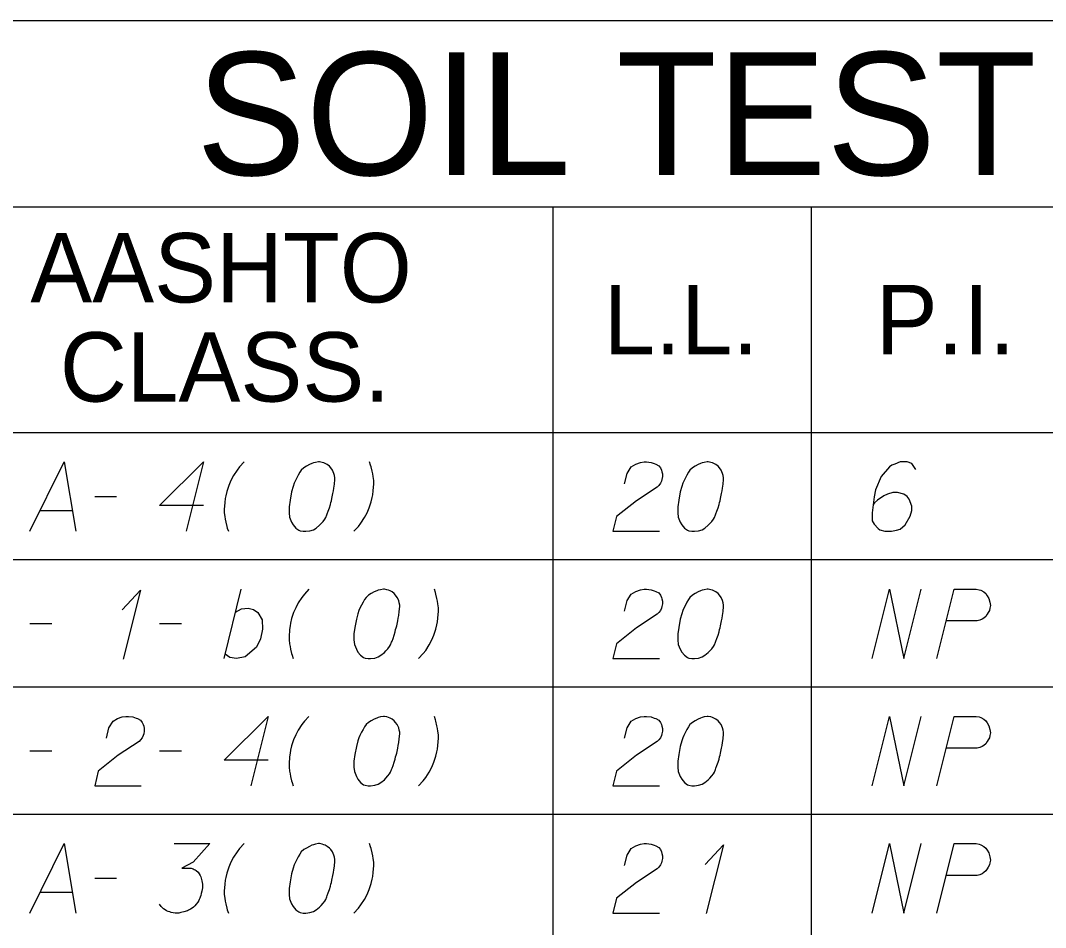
# Model space of a CAD drawing. Extents: x 2074207 to 2076812, y 516372 to 523312.
# Drawn here: x 2076453.5 to 2076524.4, y 519789.4 to 519852.1 of the extents above; entities that cross this region are included whole.
import ezdxf

# ---------------------------------------------------------------- set-up
doc = ezdxf.new("R2010")
doc.units = 0
for name, color, linetype in [('Prop DirtTable_ Soil Test Results - Outline (Major)', 7, 'Continuous'), ('Prop DirtTable_ Soil Test Results - Outline (Minor)', 7, 'Continuous'), ('Prop DirtTable_ Soil Test Results - Tx (Header - Large)', 7, 'Continuous'), ('Prop DirtTable_ Soil Test Results - Tx (Header - Small)', 7, 'Continuous'), ('Prop DirtTable_ Soil Test Results - Tx (Sample Data)', 7, 'Continuous')]:
    doc.layers.add(name, color=color, linetype=linetype)

msp = doc.modelspace()

# ---------------------------------------------------------------- linework, layer by layer
at = {"layer": 'Prop DirtTable_ Soil Test Results - Outline (Major)'}
for p, q in [((2076260.609, 519852.144), (2076811.903, 519852.144)), ((2076260.609, 519823.659), (2076811.903, 519823.659)), ((2076260.609, 519823.659), (2076811.903, 519823.659))]:
    msp.add_line(p, q, dxfattribs=at)
at = {"layer": 'Prop DirtTable_ Soil Test Results - Outline (Minor)'}
for p, q in [((2076260.609, 519839.259), (2076811.903, 519839.259)), ((2076490.31, 519839.259), (2076490.31, 519814.859)), ((2076508.192, 519839.259), (2076508.192, 519814.859)), ((2076260.609, 519814.859), (2076811.903, 519814.859)), ((2076260.609, 519814.859), (2076811.903, 519814.859)), ((2076490.31, 519814.859), (2076490.31, 519806.059)), ((2076508.192, 519814.859), (2076508.192, 519806.059)), ((2076260.609, 519806.059), (2076811.903, 519806.059)), ((2076260.609, 519806.059), (2076811.903, 519806.059)), ((2076490.31, 519806.059), (2076490.31, 519797.259)), ((2076508.192, 519806.059), (2076508.192, 519797.259)), ((2076260.609, 519797.259), (2076811.903, 519797.259)), ((2076260.609, 519797.259), (2076811.903, 519797.259)), ((2076490.31, 519797.259), (2076490.31, 519788.459)), ((2076508.192, 519797.259), (2076508.192, 519788.459))]:
    msp.add_line(p, q, dxfattribs=at)
at = {"layer": 'Prop DirtTable_ Soil Test Results - Tx (Sample Data)'}
for points in [[(2076454.156, 519816.818), (2076456.519, 519821.618), (2076457.33, 519816.818)], [(2076466.149, 519818.595), (2076463.116, 519818.595), (2076466.149, 519821.618), (2076464.95, 519816.818)], [(2076468.971, 519821.618), (2076468.654, 519821.278), (2076468.478, 519821.052), (2076468.231, 519820.674), (2076468.054, 519820.333), (2076467.913, 519819.993), (2076467.772, 519819.578), (2076467.701, 519819.275), (2076467.666, 519819.086), (2076467.631, 519818.822), (2076467.596, 519818.33), (2076467.596, 519818.104), (2076467.631, 519817.839), (2076467.666, 519817.65), (2076467.701, 519817.461), (2076467.772, 519817.159), (2076467.807, 519817.045), (2076467.878, 519816.818)], [(2076474.192, 519821.618), (2076474.122, 519821.618), (2076473.91, 519821.581), (2076473.769, 519821.543), (2076473.663, 519821.505), (2076473.487, 519821.43), (2076473.275, 519821.316), (2076473.099, 519821.203), (2076472.922, 519821.052), (2076472.816, 519820.9), (2076472.711, 519820.711), (2076472.605, 519820.522), (2076472.499, 519820.296), (2076472.428, 519820.144), (2076472.358, 519819.918), (2076472.252, 519819.54), (2076472.146, 519818.973), (2076472.076, 519818.519), (2076472.076, 519818.104), (2076472.111, 519817.801), (2076472.252, 519817.461), (2076472.358, 519817.272), (2076472.534, 519817.045), (2076472.746, 519816.894), (2076472.852, 519816.856), (2076473.063, 519816.818), (2076473.24, 519816.818), (2076473.522, 519816.856), (2076473.769, 519816.932), (2076473.945, 519817.045), (2076474.192, 519817.234), (2076474.298, 519817.348), (2076474.439, 519817.499), (2076474.545, 519817.65), (2076474.615, 519817.763), (2076474.686, 519817.952), (2076474.721, 519818.028), (2076474.792, 519818.217), (2076474.862, 519818.444), (2076474.933, 519818.67), (2076474.968, 519818.822), (2076475.003, 519818.935), (2076475.039, 519819.086), (2076475.109, 519819.426), (2076475.145, 519819.615), (2076475.18, 519819.804), (2076475.215, 519820.069), (2076475.25, 519820.409), (2076475.25, 519820.522), (2076475.215, 519820.674), (2076475.18, 519820.825), (2076475.074, 519821.052), (2076474.968, 519821.203), (2076474.862, 519821.316), (2076474.721, 519821.43), (2076474.58, 519821.505), (2076474.474, 519821.543), (2076474.369, 519821.581), (2076474.192, 519821.618)], [(2076476.556, 519816.818), (2076476.873, 519817.159), (2076477.049, 519817.385), (2076477.296, 519817.763), (2076477.473, 519818.104), (2076477.614, 519818.444), (2076477.755, 519818.859), (2076477.826, 519819.162), (2076477.861, 519819.351), (2076477.896, 519819.615), (2076477.931, 519820.107), (2076477.931, 519820.333), (2076477.896, 519820.598), (2076477.861, 519820.787), (2076477.826, 519820.976), (2076477.755, 519821.278), (2076477.72, 519821.392), (2076477.649, 519821.618)], [(2076495.287, 519820.107), (2076495.463, 519820.825), (2076495.746, 519821.278), (2076496.063, 519821.467), (2076496.38, 519821.581), (2076496.627, 519821.618), (2076496.804, 519821.618), (2076497.121, 519821.581), (2076497.333, 519821.505), (2076497.439, 519821.467), (2076497.65, 519821.354), (2076497.756, 519821.203), (2076497.827, 519821.052), (2076497.862, 519820.938), (2076497.897, 519820.787), (2076497.897, 519820.598), (2076497.862, 519820.409), (2076497.827, 519820.296), (2076497.756, 519820.144), (2076497.65, 519819.993), (2076497.545, 519819.88), (2076496.098, 519818.935), (2076494.723, 519817.839), (2076494.476, 519816.818), (2076497.686, 519816.818)], [(2076501.072, 519821.618), (2076501.002, 519821.618), (2076500.79, 519821.581), (2076500.649, 519821.543), (2076500.543, 519821.505), (2076500.367, 519821.43), (2076500.155, 519821.316), (2076499.979, 519821.203), (2076499.802, 519821.052), (2076499.696, 519820.9), (2076499.591, 519820.711), (2076499.485, 519820.522), (2076499.379, 519820.296), (2076499.308, 519820.144), (2076499.238, 519819.918), (2076499.132, 519819.54), (2076499.026, 519818.973), (2076498.956, 519818.519), (2076498.956, 519818.104), (2076498.991, 519817.801), (2076499.132, 519817.461), (2076499.238, 519817.272), (2076499.414, 519817.045), (2076499.626, 519816.894), (2076499.732, 519816.856), (2076499.943, 519816.818), (2076500.12, 519816.818), (2076500.402, 519816.856), (2076500.649, 519816.932), (2076500.825, 519817.045), (2076501.072, 519817.234), (2076501.178, 519817.348), (2076501.319, 519817.499), (2076501.425, 519817.65), (2076501.495, 519817.763), (2076501.566, 519817.952), (2076501.601, 519818.028), (2076501.672, 519818.217), (2076501.742, 519818.444), (2076501.813, 519818.67), (2076501.848, 519818.822), (2076501.883, 519818.935), (2076501.919, 519819.086), (2076501.989, 519819.426), (2076502.025, 519819.615), (2076502.06, 519819.804), (2076502.095, 519820.069), (2076502.13, 519820.409), (2076502.13, 519820.522), (2076502.095, 519820.674), (2076502.06, 519820.825), (2076501.954, 519821.052), (2076501.848, 519821.203), (2076501.742, 519821.316), (2076501.601, 519821.43), (2076501.46, 519821.505), (2076501.354, 519821.543), (2076501.249, 519821.581), (2076501.072, 519821.618)], [(2076515.429, 519821.089), (2076515.147, 519821.505), (2076514.83, 519821.618), (2076514.336, 519821.618), (2076513.983, 519821.467), (2076513.771, 519821.392), (2076513.595, 519821.278), (2076513.031, 519820.598), (2076512.643, 519819.691), (2076512.537, 519819.2), (2076512.396, 519818.104), (2076512.396, 519817.537), (2076512.537, 519817.31), (2076512.819, 519817.007), (2076512.925, 519816.932), (2076513.278, 519816.818), (2076513.736, 519816.818), (2076514.089, 519816.894), (2076514.336, 519816.97), (2076514.689, 519817.272), (2076515.041, 519817.877), (2076515.147, 519818.255), (2076515.147, 519818.557), (2076514.971, 519819.048), (2076514.83, 519819.237), (2076514.583, 519819.389), (2076514.159, 519819.502), (2076513.842, 519819.502), (2076513.454, 519819.389), (2076513.207, 519819.275), (2076512.784, 519818.973), (2076512.572, 519818.784), (2076512.466, 519818.67)], [(2076458.636, 519819.237), (2076460.152, 519819.237)], [(2076454.861, 519818.255), (2076457.083, 519818.255)], [(2076460.54, 519811.382), (2076461.81, 519812.743), (2076460.611, 519807.981)], [(2076467.596, 519808.018), (2076468.76, 519812.818)], [(2076473.451, 519812.818), (2076473.134, 519812.478), (2076472.958, 519812.252), (2076472.711, 519811.874), (2076472.534, 519811.533), (2076472.393, 519811.193), (2076472.252, 519810.778), (2076472.181, 519810.475), (2076472.146, 519810.286), (2076472.111, 519810.022), (2076472.076, 519809.53), (2076472.076, 519809.304), (2076472.111, 519809.039), (2076472.146, 519808.85), (2076472.181, 519808.661), (2076472.252, 519808.359), (2076472.287, 519808.245), (2076472.358, 519808.018)], [(2076478.672, 519812.818), (2076478.602, 519812.818), (2076478.39, 519812.781), (2076478.249, 519812.743), (2076478.143, 519812.705), (2076477.967, 519812.63), (2076477.755, 519812.516), (2076477.579, 519812.403), (2076477.402, 519812.252), (2076477.296, 519812.1), (2076477.191, 519811.911), (2076477.085, 519811.722), (2076476.979, 519811.496), (2076476.908, 519811.344), (2076476.838, 519811.118), (2076476.732, 519810.74), (2076476.626, 519810.173), (2076476.556, 519809.719), (2076476.556, 519809.304), (2076476.591, 519809.001), (2076476.732, 519808.661), (2076476.838, 519808.472), (2076477.014, 519808.245), (2076477.226, 519808.094), (2076477.332, 519808.056), (2076477.543, 519808.018), (2076477.72, 519808.018), (2076478.002, 519808.056), (2076478.249, 519808.132), (2076478.425, 519808.245), (2076478.672, 519808.434), (2076478.778, 519808.548), (2076478.919, 519808.699), (2076479.025, 519808.85), (2076479.095, 519808.963), (2076479.166, 519809.152), (2076479.201, 519809.228), (2076479.272, 519809.417), (2076479.342, 519809.644), (2076479.413, 519809.87), (2076479.448, 519810.022), (2076479.483, 519810.135), (2076479.519, 519810.286), (2076479.589, 519810.626), (2076479.625, 519810.815), (2076479.66, 519811.004), (2076479.695, 519811.269), (2076479.73, 519811.609), (2076479.73, 519811.722), (2076479.695, 519811.874), (2076479.66, 519812.025), (2076479.554, 519812.252), (2076479.448, 519812.403), (2076479.342, 519812.516), (2076479.201, 519812.63), (2076479.06, 519812.705), (2076478.954, 519812.743), (2076478.849, 519812.781), (2076478.672, 519812.818)], [(2076481.036, 519808.018), (2076481.353, 519808.359), (2076481.529, 519808.585), (2076481.776, 519808.963), (2076481.953, 519809.304), (2076482.094, 519809.644), (2076482.235, 519810.059), (2076482.306, 519810.362), (2076482.341, 519810.551), (2076482.376, 519810.815), (2076482.411, 519811.307), (2076482.411, 519811.533), (2076482.376, 519811.798), (2076482.341, 519811.987), (2076482.306, 519812.176), (2076482.235, 519812.478), (2076482.2, 519812.592), (2076482.129, 519812.818)], [(2076495.287, 519811.307), (2076495.463, 519812.025), (2076495.746, 519812.478), (2076496.063, 519812.667), (2076496.38, 519812.781), (2076496.627, 519812.818), (2076496.804, 519812.818), (2076497.121, 519812.781), (2076497.333, 519812.705), (2076497.439, 519812.667), (2076497.65, 519812.554), (2076497.756, 519812.403), (2076497.827, 519812.252), (2076497.862, 519812.138), (2076497.897, 519811.987), (2076497.897, 519811.798), (2076497.862, 519811.609), (2076497.827, 519811.496), (2076497.756, 519811.344), (2076497.65, 519811.193), (2076497.545, 519811.08), (2076496.098, 519810.135), (2076494.723, 519809.039), (2076494.476, 519808.018), (2076497.686, 519808.018)], [(2076501.072, 519812.818), (2076501.002, 519812.818), (2076500.79, 519812.781), (2076500.649, 519812.743), (2076500.543, 519812.705), (2076500.367, 519812.63), (2076500.155, 519812.516), (2076499.979, 519812.403), (2076499.802, 519812.252), (2076499.696, 519812.1), (2076499.591, 519811.911), (2076499.485, 519811.722), (2076499.379, 519811.496), (2076499.308, 519811.344), (2076499.238, 519811.118), (2076499.132, 519810.74), (2076499.026, 519810.173), (2076498.956, 519809.719), (2076498.956, 519809.304), (2076498.991, 519809.001), (2076499.132, 519808.661), (2076499.238, 519808.472), (2076499.414, 519808.245), (2076499.626, 519808.094), (2076499.732, 519808.056), (2076499.943, 519808.018), (2076500.12, 519808.018), (2076500.402, 519808.056), (2076500.649, 519808.132), (2076500.825, 519808.245), (2076501.072, 519808.434), (2076501.178, 519808.548), (2076501.319, 519808.699), (2076501.425, 519808.85), (2076501.495, 519808.963), (2076501.566, 519809.152), (2076501.601, 519809.228), (2076501.672, 519809.417), (2076501.742, 519809.644), (2076501.813, 519809.87), (2076501.848, 519810.022), (2076501.883, 519810.135), (2076501.919, 519810.286), (2076501.989, 519810.626), (2076502.025, 519810.815), (2076502.06, 519811.004), (2076502.095, 519811.269), (2076502.13, 519811.609), (2076502.13, 519811.722), (2076502.095, 519811.874), (2076502.06, 519812.025), (2076501.954, 519812.252), (2076501.848, 519812.403), (2076501.742, 519812.516), (2076501.601, 519812.63), (2076501.46, 519812.705), (2076501.354, 519812.743), (2076501.249, 519812.781), (2076501.072, 519812.818)], [(2076512.396, 519808.018), (2076513.595, 519812.818), (2076514.583, 519808.018), (2076515.782, 519812.818)], [(2076516.876, 519808.018), (2076518.075, 519812.818), (2076519.592, 519812.818), (2076519.803, 519812.781), (2076519.909, 519812.743), (2076520.121, 519812.63), (2076520.262, 519812.516), (2076520.368, 519812.365), (2076520.474, 519812.176), (2076520.544, 519811.911), (2076520.58, 519811.685), (2076520.544, 519811.496), (2076520.509, 519811.344), (2076520.438, 519811.193), (2076520.368, 519811.08), (2076520.262, 519810.929), (2076520.121, 519810.815), (2076520.015, 519810.74), (2076519.839, 519810.664), (2076519.662, 519810.626), (2076517.546, 519810.626)], [(2076468.372, 519811.231), (2076468.795, 519811.458), (2076469.254, 519811.496), (2076469.606, 519811.42), (2076469.924, 519811.193), (2076470.206, 519810.702), (2076470.241, 519810.059), (2076470.1, 519809.379), (2076469.818, 519808.812), (2076469.042, 519808.132), (2076468.442, 519808.018), (2076467.984, 519808.094), (2076467.666, 519808.321)], [(2076454.156, 519810.437), (2076455.672, 519810.437)], [(2076463.116, 519810.437), (2076464.632, 519810.437)], [(2076459.447, 519802.507), (2076459.623, 519803.225), (2076459.906, 519803.678), (2076460.223, 519803.867), (2076460.54, 519803.981), (2076460.787, 519804.018), (2076460.964, 519804.018), (2076461.281, 519803.981), (2076461.493, 519803.905), (2076461.599, 519803.867), (2076461.81, 519803.754), (2076461.916, 519803.603), (2076461.987, 519803.452), (2076462.022, 519803.338), (2076462.057, 519803.187), (2076462.057, 519802.998), (2076462.022, 519802.809), (2076461.987, 519802.696), (2076461.916, 519802.544), (2076461.81, 519802.393), (2076461.705, 519802.28), (2076460.258, 519801.335), (2076458.883, 519800.239), (2076458.636, 519799.218), (2076461.846, 519799.218)], [(2076470.629, 519800.995), (2076467.596, 519800.995), (2076470.629, 519804.018), (2076469.43, 519799.218)], [(2076473.451, 519804.018), (2076473.134, 519803.678), (2076472.958, 519803.452), (2076472.711, 519803.074), (2076472.534, 519802.733), (2076472.393, 519802.393), (2076472.252, 519801.978), (2076472.181, 519801.675), (2076472.146, 519801.486), (2076472.111, 519801.222), (2076472.076, 519800.73), (2076472.076, 519800.504), (2076472.111, 519800.239), (2076472.146, 519800.05), (2076472.181, 519799.861), (2076472.252, 519799.559), (2076472.287, 519799.445), (2076472.358, 519799.218)], [(2076478.672, 519804.018), (2076478.602, 519804.018), (2076478.39, 519803.981), (2076478.249, 519803.943), (2076478.143, 519803.905), (2076477.967, 519803.83), (2076477.755, 519803.716), (2076477.579, 519803.603), (2076477.402, 519803.452), (2076477.296, 519803.3), (2076477.191, 519803.111), (2076477.085, 519802.922), (2076476.979, 519802.696), (2076476.908, 519802.544), (2076476.838, 519802.318), (2076476.732, 519801.94), (2076476.626, 519801.373), (2076476.556, 519800.919), (2076476.556, 519800.504), (2076476.591, 519800.201), (2076476.732, 519799.861), (2076476.838, 519799.672), (2076477.014, 519799.445), (2076477.226, 519799.294), (2076477.332, 519799.256), (2076477.543, 519799.218), (2076477.72, 519799.218), (2076478.002, 519799.256), (2076478.249, 519799.332), (2076478.425, 519799.445), (2076478.672, 519799.634), (2076478.778, 519799.748), (2076478.919, 519799.899), (2076479.025, 519800.05), (2076479.095, 519800.163), (2076479.166, 519800.352), (2076479.201, 519800.428), (2076479.272, 519800.617), (2076479.342, 519800.844), (2076479.413, 519801.07), (2076479.448, 519801.222), (2076479.483, 519801.335), (2076479.519, 519801.486), (2076479.589, 519801.826), (2076479.625, 519802.015), (2076479.66, 519802.204), (2076479.695, 519802.469), (2076479.73, 519802.809), (2076479.73, 519802.922), (2076479.695, 519803.074), (2076479.66, 519803.225), (2076479.554, 519803.452), (2076479.448, 519803.603), (2076479.342, 519803.716), (2076479.201, 519803.83), (2076479.06, 519803.905), (2076478.954, 519803.943), (2076478.849, 519803.981), (2076478.672, 519804.018)], [(2076481.036, 519799.218), (2076481.353, 519799.559), (2076481.529, 519799.785), (2076481.776, 519800.163), (2076481.953, 519800.504), (2076482.094, 519800.844), (2076482.235, 519801.259), (2076482.306, 519801.562), (2076482.341, 519801.751), (2076482.376, 519802.015), (2076482.411, 519802.507), (2076482.411, 519802.733), (2076482.376, 519802.998), (2076482.341, 519803.187), (2076482.306, 519803.376), (2076482.235, 519803.678), (2076482.2, 519803.792), (2076482.129, 519804.018)], [(2076495.287, 519802.507), (2076495.463, 519803.225), (2076495.746, 519803.678), (2076496.063, 519803.867), (2076496.38, 519803.981), (2076496.627, 519804.018), (2076496.804, 519804.018), (2076497.121, 519803.981), (2076497.333, 519803.905), (2076497.439, 519803.867), (2076497.65, 519803.754), (2076497.756, 519803.603), (2076497.827, 519803.452), (2076497.862, 519803.338), (2076497.897, 519803.187), (2076497.897, 519802.998), (2076497.862, 519802.809), (2076497.827, 519802.696), (2076497.756, 519802.544), (2076497.65, 519802.393), (2076497.545, 519802.28), (2076496.098, 519801.335), (2076494.723, 519800.239), (2076494.476, 519799.218), (2076497.686, 519799.218)], [(2076501.072, 519804.018), (2076501.002, 519804.018), (2076500.79, 519803.981), (2076500.649, 519803.943), (2076500.543, 519803.905), (2076500.367, 519803.83), (2076500.155, 519803.716), (2076499.979, 519803.603), (2076499.802, 519803.452), (2076499.696, 519803.3), (2076499.591, 519803.111), (2076499.485, 519802.922), (2076499.379, 519802.696), (2076499.308, 519802.544), (2076499.238, 519802.318), (2076499.132, 519801.94), (2076499.026, 519801.373), (2076498.956, 519800.919), (2076498.956, 519800.504), (2076498.991, 519800.201), (2076499.132, 519799.861), (2076499.238, 519799.672), (2076499.414, 519799.445), (2076499.626, 519799.294), (2076499.732, 519799.256), (2076499.943, 519799.218), (2076500.12, 519799.218), (2076500.402, 519799.256), (2076500.649, 519799.332), (2076500.825, 519799.445), (2076501.072, 519799.634), (2076501.178, 519799.748), (2076501.319, 519799.899), (2076501.425, 519800.05), (2076501.495, 519800.163), (2076501.566, 519800.352), (2076501.601, 519800.428), (2076501.672, 519800.617), (2076501.742, 519800.844), (2076501.813, 519801.07), (2076501.848, 519801.222), (2076501.883, 519801.335), (2076501.919, 519801.486), (2076501.989, 519801.826), (2076502.025, 519802.015), (2076502.06, 519802.204), (2076502.095, 519802.469), (2076502.13, 519802.809), (2076502.13, 519802.922), (2076502.095, 519803.074), (2076502.06, 519803.225), (2076501.954, 519803.452), (2076501.848, 519803.603), (2076501.742, 519803.716), (2076501.601, 519803.83), (2076501.46, 519803.905), (2076501.354, 519803.943), (2076501.249, 519803.981), (2076501.072, 519804.018)], [(2076512.396, 519799.218), (2076513.595, 519804.018), (2076514.583, 519799.218), (2076515.782, 519804.018)], [(2076516.876, 519799.218), (2076518.075, 519804.018), (2076519.592, 519804.018), (2076519.803, 519803.981), (2076519.909, 519803.943), (2076520.121, 519803.83), (2076520.262, 519803.716), (2076520.368, 519803.565), (2076520.474, 519803.376), (2076520.544, 519803.111), (2076520.58, 519802.885), (2076520.544, 519802.696), (2076520.509, 519802.544), (2076520.438, 519802.393), (2076520.368, 519802.28), (2076520.262, 519802.129), (2076520.121, 519802.015), (2076520.015, 519801.94), (2076519.839, 519801.864), (2076519.662, 519801.826), (2076517.546, 519801.826)], [(2076454.156, 519801.637), (2076455.672, 519801.637)], [(2076463.116, 519801.637), (2076464.632, 519801.637)], [(2076454.156, 519790.418), (2076456.519, 519795.218), (2076457.33, 519790.418)], [(2076464.139, 519795.218), (2076466.608, 519795.218), (2076465.444, 519793.933), (2076464.668, 519793.518), (2076465.303, 519793.518), (2076465.444, 519793.48), (2076465.514, 519793.442), (2076465.585, 519793.404), (2076465.655, 519793.367), (2076465.797, 519793.253), (2076465.867, 519793.14), (2076465.938, 519793.026), (2076465.973, 519792.913), (2076466.043, 519792.648), (2076466.079, 519792.422), (2076466.079, 519792.308), (2076466.079, 519792.157), (2076466.043, 519791.93), (2076466.008, 519791.779), (2076465.973, 519791.628), (2076465.938, 519791.515), (2076465.902, 519791.439), (2076465.867, 519791.363), (2076465.832, 519791.288), (2076465.761, 519791.174), (2076465.655, 519791.023), (2076465.55, 519790.91), (2076465.479, 519790.834), (2076465.373, 519790.759), (2076465.267, 519790.683), (2076465.126, 519790.607), (2076465.056, 519790.57), (2076464.809, 519790.494), (2076464.597, 519790.456), (2076464.456, 519790.418), (2076464.209, 519790.418), (2076463.927, 519790.456), (2076463.821, 519790.494), (2076463.715, 519790.532), (2076463.609, 519790.57), (2076463.504, 519790.645), (2076463.398, 519790.721), (2076463.221, 519790.872), (2076463.116, 519791.023)], [(2076468.971, 519795.218), (2076468.654, 519794.878), (2076468.478, 519794.652), (2076468.231, 519794.274), (2076468.054, 519793.933), (2076467.913, 519793.593), (2076467.772, 519793.178), (2076467.701, 519792.875), (2076467.666, 519792.686), (2076467.631, 519792.422), (2076467.596, 519791.93), (2076467.596, 519791.704), (2076467.631, 519791.439), (2076467.666, 519791.25), (2076467.701, 519791.061), (2076467.772, 519790.759), (2076467.807, 519790.645), (2076467.878, 519790.418)], [(2076474.192, 519795.218), (2076474.122, 519795.218), (2076473.91, 519795.181), (2076473.769, 519795.143), (2076473.663, 519795.105), (2076473.487, 519795.03), (2076473.275, 519794.916), (2076473.099, 519794.803), (2076472.922, 519794.652), (2076472.816, 519794.5), (2076472.711, 519794.311), (2076472.605, 519794.122), (2076472.499, 519793.896), (2076472.428, 519793.744), (2076472.358, 519793.518), (2076472.252, 519793.14), (2076472.146, 519792.573), (2076472.076, 519792.119), (2076472.076, 519791.704), (2076472.111, 519791.401), (2076472.252, 519791.061), (2076472.358, 519790.872), (2076472.534, 519790.645), (2076472.746, 519790.494), (2076472.852, 519790.456), (2076473.063, 519790.418), (2076473.24, 519790.418), (2076473.522, 519790.456), (2076473.769, 519790.532), (2076473.945, 519790.645), (2076474.192, 519790.834), (2076474.298, 519790.948), (2076474.439, 519791.099), (2076474.545, 519791.25), (2076474.615, 519791.363), (2076474.686, 519791.552), (2076474.721, 519791.628), (2076474.792, 519791.817), (2076474.862, 519792.044), (2076474.933, 519792.27), (2076474.968, 519792.422), (2076475.003, 519792.535), (2076475.039, 519792.686), (2076475.109, 519793.026), (2076475.145, 519793.215), (2076475.18, 519793.404), (2076475.215, 519793.669), (2076475.25, 519794.009), (2076475.25, 519794.122), (2076475.215, 519794.274), (2076475.18, 519794.425), (2076475.074, 519794.652), (2076474.968, 519794.803), (2076474.862, 519794.916), (2076474.721, 519795.03), (2076474.58, 519795.105), (2076474.474, 519795.143), (2076474.369, 519795.181), (2076474.192, 519795.218)], [(2076476.556, 519790.418), (2076476.873, 519790.759), (2076477.049, 519790.985), (2076477.296, 519791.363), (2076477.473, 519791.704), (2076477.614, 519792.044), (2076477.755, 519792.459), (2076477.826, 519792.762), (2076477.861, 519792.951), (2076477.896, 519793.215), (2076477.931, 519793.707), (2076477.931, 519793.933), (2076477.896, 519794.198), (2076477.861, 519794.387), (2076477.826, 519794.576), (2076477.755, 519794.878), (2076477.72, 519794.992), (2076477.649, 519795.218)], [(2076495.287, 519793.707), (2076495.463, 519794.425), (2076495.746, 519794.878), (2076496.063, 519795.067), (2076496.38, 519795.181), (2076496.627, 519795.218), (2076496.804, 519795.218), (2076497.121, 519795.181), (2076497.333, 519795.105), (2076497.439, 519795.067), (2076497.65, 519794.954), (2076497.756, 519794.803), (2076497.827, 519794.652), (2076497.862, 519794.538), (2076497.897, 519794.387), (2076497.897, 519794.198), (2076497.862, 519794.009), (2076497.827, 519793.896), (2076497.756, 519793.744), (2076497.65, 519793.593), (2076497.545, 519793.48), (2076496.098, 519792.535), (2076494.723, 519791.439), (2076494.476, 519790.418), (2076497.686, 519790.418)], [(2076500.86, 519793.782), (2076502.13, 519795.143), (2076500.931, 519790.381)], [(2076512.396, 519790.418), (2076513.595, 519795.218), (2076514.583, 519790.418), (2076515.782, 519795.218)], [(2076516.876, 519790.418), (2076518.075, 519795.218), (2076519.592, 519795.218), (2076519.803, 519795.181), (2076519.909, 519795.143), (2076520.121, 519795.03), (2076520.262, 519794.916), (2076520.368, 519794.765), (2076520.474, 519794.576), (2076520.544, 519794.311), (2076520.58, 519794.085), (2076520.544, 519793.896), (2076520.509, 519793.744), (2076520.438, 519793.593), (2076520.368, 519793.48), (2076520.262, 519793.329), (2076520.121, 519793.215), (2076520.015, 519793.14), (2076519.839, 519793.064), (2076519.662, 519793.026), (2076517.546, 519793.026)], [(2076458.636, 519792.837), (2076460.152, 519792.837)], [(2076454.861, 519791.855), (2076457.083, 519791.855)]]:
    msp.add_lwpolyline(points, dxfattribs=at)

# ---------------------------------------------------------------- texts
at = {"layer": 'Prop DirtTable_ Soil Test Results - Tx (Header - Large)'}
msp.add_text('SOIL TEST RESULTS', height=8.50001, dxfattribs=at).set_placement((2076465.656, 519841.452))
at = {"layer": 'Prop DirtTable_ Soil Test Results - Tx (Header - Small)'}
for s, p in [('AASHTO', (2076454.182, 519832.645)), ('L.L.', (2076493.827, 519829.059)), ('P.I.', (2076512.654, 519829.059)), ('CLASS.', (2076456.225, 519825.788))]:
    msp.add_text(s, height=4.8, dxfattribs=at).set_placement(p)

doc.saveas('drawing.dxf')
